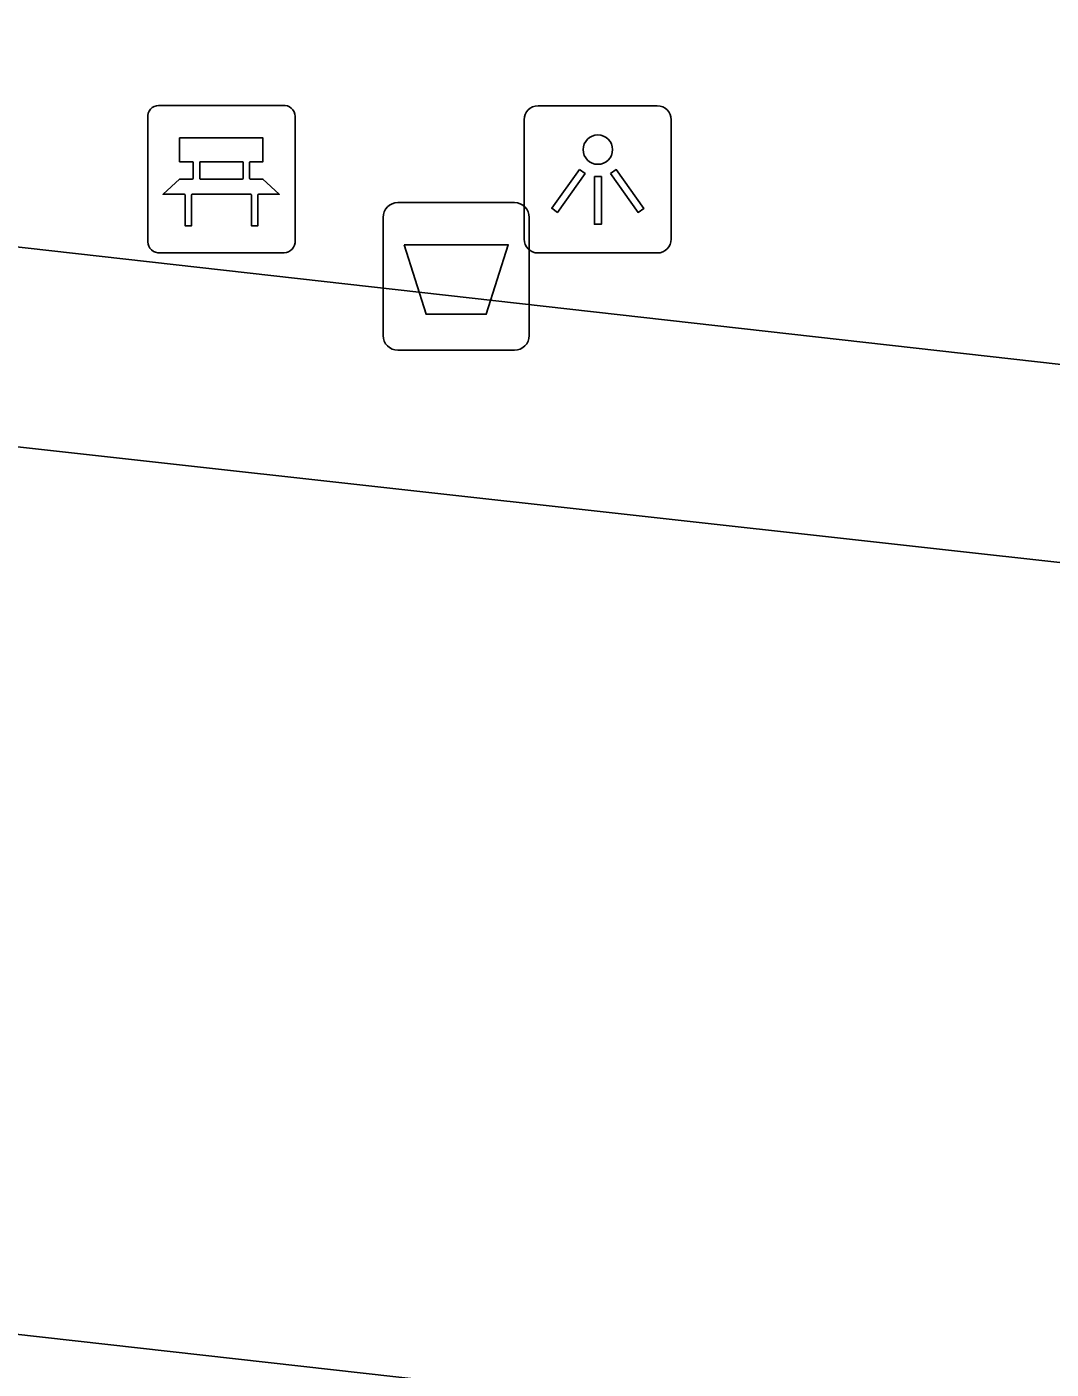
# Model space of a CAD drawing. Extents: x 162026 to 163499, y 387297 to 388169.
# Drawn here: x 162321.18 to 162328.12, y 387539.67 to 387548.76 of the extents above; entities that cross this region are included whole.
import ezdxf

# ---------------------------------------------------------------- set-up
doc = ezdxf.new("R2010")
doc.units = 0
for name, color, linetype in [('IMGEO_Afvalbak', 7, 'Continuous'), ('IMGEO_Bank', 7, 'Continuous'), ('IMGEO_Lichtpunt', 7, 'Continuous'), ('IMGEO_Rijbaan_lokaal_gesloten', 7, 'Continuous'), ('IMGEO_Voetpad_open', 7, 'Continuous')]:
    doc.layers.add(name, color=color, linetype=linetype)

msp = doc.modelspace()

# ---------------------------------------------------------------- linework, layer by layer
at = {"layer": 'IMGEO_Afvalbak'}
for p, q in [((162323.6921, 387547.5645), (162324.4819, 387547.5645)), ((162324.4819, 387547.5645), (162323.6921, 387547.5645)), ((162323.5921, 387546.6655), (162323.5921, 387547.4645)), ((162323.5921, 387547.4645), (162323.5921, 387546.6655)), ((162324.5819, 387547.4645), (162324.5819, 387546.6655)), ((162324.5819, 387546.6655), (162324.5819, 387547.4645)), ((162324.4819, 387546.5655), (162323.6921, 387546.5655)), ((162323.6921, 387546.5655), (162324.4819, 387546.5655))]:
    msp.add_line(p, q, dxfattribs=at)
msp.add_lwpolyline([(162323.7348, 387547.2794), (162324.4392, 387547.2794), (162324.2904, 387546.8085), (162323.8836, 387546.8085), (162323.7348, 387547.2794)], dxfattribs=at)
for centre, start, end in [((162323.6921, 387547.4645), 90, 180), ((162323.6921, 387547.4645), 90, 180), ((162324.4819, 387547.4645), 0, 90), ((162324.4819, 387547.4645), 360, 90), ((162323.6921, 387546.6655), 180, 270), ((162323.6921, 387546.6655), 180, 270), ((162324.4819, 387546.6655), 270, 0), ((162324.4819, 387546.6655), 270, 0)]:
    msp.add_arc(centre, 0.1, start, end, dxfattribs=at)
at = {"layer": 'IMGEO_Bank'}
for p, q in [((162322.0719, 387548.2235), (162322.9128, 387548.2235)), ((162322.9128, 387548.2235), (162322.0719, 387548.2235)), ((162321.9975, 387547.2989), (162321.9975, 387548.1398)), ((162321.9975, 387548.1398), (162321.9975, 387547.2989)), ((162322.9965, 387548.1491), (162322.9965, 387547.3082)), ((162322.9965, 387547.3082), (162322.9965, 387548.1491)), ((162322.3061, 387547.7304), (162322.3061, 387547.8356)), ((162322.3497, 387547.8356), (162322.3497, 387547.7304)), ((162322.638, 387547.842), (162322.356, 387547.842)), ((162322.6443, 387547.7304), (162322.6443, 387547.8356)), ((162322.6879, 387547.8356), (162322.6879, 387547.7304)), ((162322.356, 387547.724), (162322.638, 387547.724)), ((162322.6938, 387547.6217), (162322.3007, 387547.6217)), ((162322.9221, 387547.2245), (162322.0812, 387547.2245)), ((162322.0812, 387547.2245), (162322.9221, 387547.2245))]:
    msp.add_line(p, q, dxfattribs=at)
for points in [[(162322.2997, 387547.842), (162322.2136, 387547.842), (162322.2136, 387548.003), (162322.7775, 387548.003), (162322.7775, 387547.842), (162322.6943, 387547.842)], [(162322.2444, 387547.6217), (162322.102, 387547.6217), (162322.2136, 387547.724), (162322.2997, 387547.724)], [(162322.6943, 387547.724), (162322.7775, 387547.724), (162322.8891, 387547.6217), (162322.7501, 387547.6217)], [(162322.2944, 387547.6153), (162322.2944, 387547.4078), (162322.2508, 387547.4078), (162322.2508, 387547.6153)], [(162322.7437, 387547.6153), (162322.7437, 387547.4078), (162322.7001, 387547.4078), (162322.7001, 387547.6153)]]:
    msp.add_lwpolyline(points, dxfattribs=at)
for centre, radius, start, end in [((162322.0752, 387548.1456), 0.0779, 92.4484, 184.28452), ((162322.0752, 387548.1456), 0.0779, 92.4484, 184.28452), ((162322.9186, 387548.1458), 0.0779, 2.4484, 94.28452), ((162322.9186, 387548.1458), 0.0779, 2.4484, 94.28452), ((162322.2994, 387547.8353), 0.00671, 2.89567, 87.10433), ((162322.3564, 387547.8353), 0.00671, 92.89567, 177.10433), ((162322.6376, 387547.8353), 0.00671, 2.89567, 87.10433), ((162322.6946, 387547.8353), 0.00671, 92.89567, 177.10433), ((162322.2994, 387547.7307), 0.00671, 272.89567, 357.10433), ((162322.3564, 387547.7307), 0.00671, 182.89567, 267.10433), ((162322.6376, 387547.7307), 0.00671, 272.89567, 357.10433), ((162322.6946, 387547.7307), 0.00671, 182.89567, 267.10433), ((162322.2441, 387547.615), 0.00671, 2.89567, 87.10433), ((162322.3011, 387547.615), 0.00671, 92.89567, 177.10433), ((162322.6934, 387547.615), 0.00671, 2.89567, 87.10433), ((162322.7504, 387547.615), 0.00671, 92.89567, 177.10433), ((162322.0754, 387547.3022), 0.0779, 182.4484, 274.28452), ((162322.0754, 387547.3022), 0.0779, 182.4484, 274.28452), ((162322.9188, 387547.3024), 0.0779, 272.4484, 4.28452), ((162322.9188, 387547.3024), 0.0779, 272.4484, 4.28452)]:
    msp.add_arc(centre, radius, start, end, dxfattribs=at)
at = {"layer": 'IMGEO_Lichtpunt'}
for p, q in [((162325.4486, 387548.2201), (162324.6415, 387548.2201)), ((162325.4486, 387548.2201), (162324.6415, 387548.2201)), ((162324.5468, 387548.1255), (162324.5468, 387547.3183)), ((162324.5468, 387548.1255), (162324.5468, 387547.3183)), ((162325.5433, 387547.3183), (162325.5433, 387548.1255)), ((162325.5433, 387547.3183), (162325.5433, 387548.1255)), ((162324.6415, 387547.2237), (162325.4486, 387547.2237)), ((162324.6415, 387547.2237), (162325.4486, 387547.2237))]:
    msp.add_line(p, q, dxfattribs=at)
for points in [[(162324.9212, 387547.7888), (162324.9597, 387547.7613), (162324.7724, 387547.4989), (162324.7339, 387547.5264), (162324.9212, 387547.7888)], [(162325.0227, 387547.7411), (162325.07, 387547.7411), (162325.07, 387547.4187), (162325.0227, 387547.4187), (162325.0227, 387547.7411)], [(162325.1326, 387547.7611), (162325.1712, 387547.7885), (162325.3579, 387547.5256), (162325.3193, 387547.4982), (162325.1326, 387547.7611)]]:
    msp.add_lwpolyline(points, dxfattribs=at)
msp.add_circle((162325.0464, 387547.9234), 0.0994, dxfattribs=at)
for centre, start, end in [((162324.6415, 387548.1255), 90, 180), ((162324.6415, 387548.1255), 90, 180), ((162325.4486, 387548.1255), 0, 90), ((162325.4486, 387548.1255), 0, 90), ((162324.6415, 387547.3183), 180, 270), ((162324.6415, 387547.3183), 180, 270), ((162325.4486, 387547.3183), 270, 0), ((162325.4486, 387547.3183), 270, 360)]:
    msp.add_arc(centre, 0.0946, start, end, dxfattribs=at)
at = {"layer": 'IMGEO_Rijbaan_lokaal_gesloten'}
for points in [[(162335.41, 387544.327), (162331.98, 387544.706), (162318.59, 387546.192), (162300.729, 387548.178), (162295.461, 387548.755)], [(162334.719, 387538.38), (162331.3, 387538.759), (162311.49, 387540.981), (162307.308, 387541.425)]]:
    msp.add_lwpolyline(points, dxfattribs=at)
at = {"layer": 'IMGEO_Voetpad_open'}
msp.add_lwpolyline([(162320.504, 387547.333), (162335.201, 387545.678)], dxfattribs=at)

doc.saveas('drawing.dxf')
